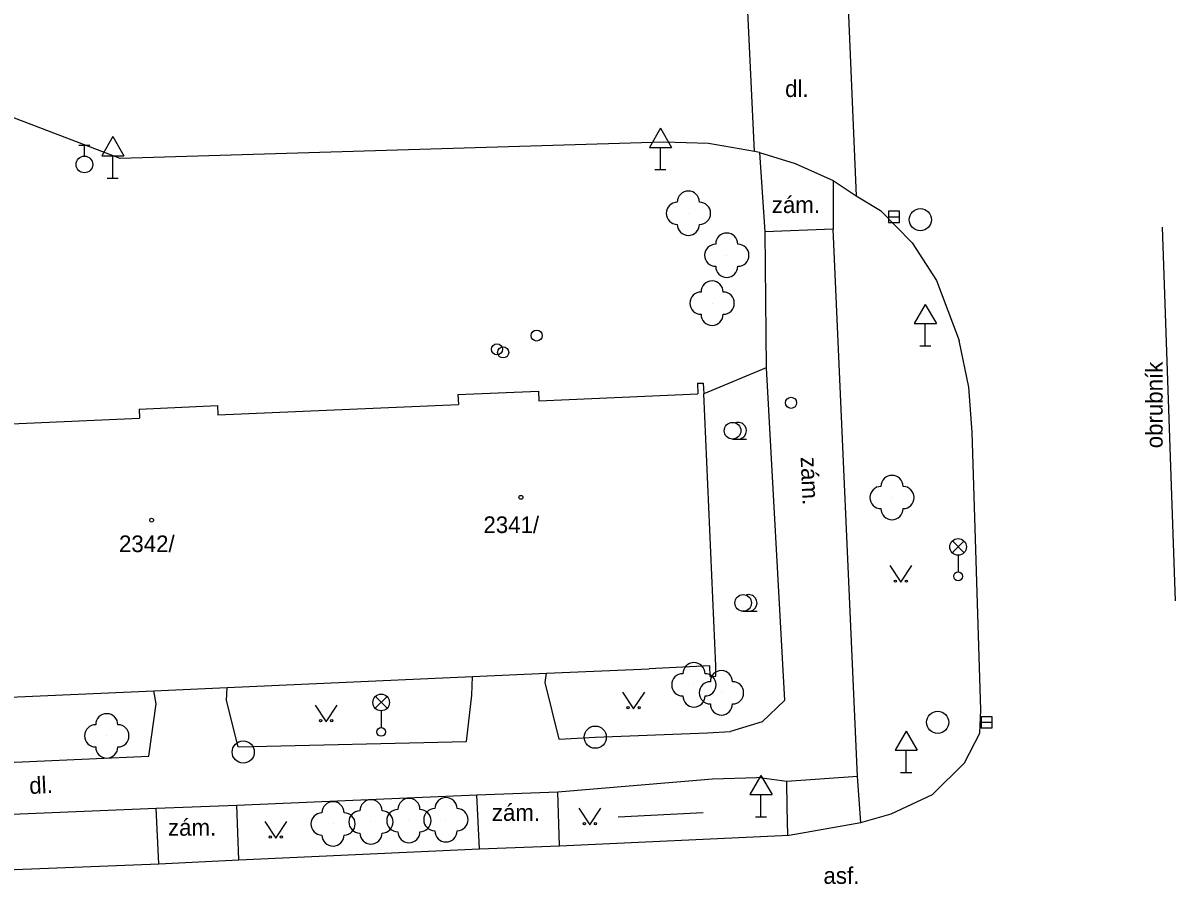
# Model space of a CAD drawing. Extents: x -737812 to -729375, y -1123000 to -1115500.
# Drawn here: x -736426.1 to -736374.5, y -1118552.5 to -1118513.7 of the extents above; entities that cross this region are included whole.
import ezdxf

# ---------------------------------------------------------------- set-up
doc = ezdxf.new("R2010")
doc.units = 0
for name, color, linetype in [('Doplněk polohopisu', 7, 'Continuous'), ('Doplňkové značky', 7, 'Continuous'), ('Hranice - ploty_ zdi', 7, 'Continuous'), ('Komunikace', 7, 'Continuous'), ('Pomocné popisy', 7, 'Continuous'), ('Popisy budov', 7, 'Continuous'), ('Povr_ zn_ inž_ sítí - el_', 7, 'Continuous'), ('Povr_ zn_ inž_ sítí - kan_', 7, 'Continuous'), ('Povr_ zn_ inž_ sítí - vod_', 7, 'Continuous'), ('Stavební objekty', 7, 'Continuous'), ('Zeleň', 7, 'Continuous'), ('Značky druhů budov', 7, 'Continuous'), ('Značky druhů pozemků', 7, 'Continuous'), ('Čísla popisná', 7, 'Continuous')]:
    doc.layers.add(name, color=color, linetype=linetype)

msp = doc.modelspace()

# ---------------------------------------------------------------- linework, layer by layer
at = {"layer": 'Doplněk polohopisu'}
for p, q in [((-736405.5, -1118550.91), (-736405.62, -1118548.48)), ((-736419.95, -1118551.58), (-736420.08, -1118549.08))]:
    msp.add_line(p, q, dxfattribs=at)
for points in [[(-736392.88, -1118519.53), (-736393.1, -1118519.49)], [(-736392.88, -1118519.53), (-736392.64, -1118523.1)], [(-736389.55, -1118520.8), (-736389.55, -1118522.99)], [(-736389.55, -1118522.99), (-736392.64, -1118523.1)], [(-736392.64, -1118523.1), (-736392.57, -1118529.24)], [(-736388.46, -1118547.65), (-736389.55, -1118522.99)], [(-736392.57, -1118529.24), (-736391.74, -1118544.23)], [(-736405.85, -1118543.99), (-736405.81, -1118543.15)], [(-736402.53, -1118543.42), (-736402.48, -1118543)], [(-736420.08, -1118544.37), (-736420.18, -1118543.79)], [(-736416.91, -1118544.22), (-736416.88, -1118543.64)], [(-736401.91, -1118545.97), (-736402.53, -1118543.42)], [(-736420.41, -1118546.74), (-736420.08, -1118544.37)], [(-736416.38, -1118546.32), (-736416.91, -1118544.22)], [(-736406.09, -1118546.08), (-736405.85, -1118543.99)], [(-736391.74, -1118544.23), (-736392.75, -1118545.19)], [(-736392.75, -1118545.19), (-736394.18, -1118545.63)], [(-736401.91, -1118545.97), (-736400.28, -1118545.88)], [(-736400.28, -1118545.88), (-736395.22, -1118545.68)], [(-736395.22, -1118545.68), (-736394.18, -1118545.63)], [(-736416.38, -1118546.32), (-736406.09, -1118546.08)], [(-736428.49, -1118547.09), (-736420.41, -1118546.74)], [(-736401.97, -1118548.34), (-736395, -1118547.76)], [(-736395, -1118547.76), (-736393, -1118547.7)], [(-736391.64, -1118547.88), (-736393, -1118547.7)], [(-736388.46, -1118547.65), (-736391.64, -1118547.88)], [(-736391.62, -1118549.03), (-736391.64, -1118547.88)], [(-736388.31, -1118549.72), (-736388.46, -1118547.65)], [(-736416.43, -1118548.94), (-736405.62, -1118548.48)], [(-736405.62, -1118548.48), (-736401.97, -1118548.34)], [(-736401.89, -1118550.78), (-736401.97, -1118548.34)], [(-736420.08, -1118549.08), (-736416.43, -1118548.94)], [(-736416.34, -1118551.41), (-736416.43, -1118548.94)], [(-736391.59, -1118550.31), (-736391.62, -1118549.03)], [(-736434.42, -1118549.66), (-736426.93, -1118549.36), (-736420.08, -1118549.08)]]:
    msp.add_lwpolyline(points, dxfattribs=at)
at = {"layer": 'Doplňkové značky'}
for p, q in [((-736397.34, -1118518.434), (-736397.84, -1118519.3)), ((-736397.34, -1118518.434), (-736396.84, -1118519.3)), ((-736422.03, -1118518.814), (-736422.53, -1118519.68)), ((-736422.03, -1118518.814), (-736421.53, -1118519.68)), ((-736397.84, -1118519.3), (-736396.84, -1118519.3)), ((-736397.34, -1118520.3), (-736397.34, -1118519.3)), ((-736422.53, -1118519.68), (-736421.53, -1118519.68)), ((-736422.03, -1118520.68), (-736422.03, -1118519.68)), ((-736422.28, -1118520.68), (-736421.78, -1118520.68)), ((-736397.59, -1118520.3), (-736397.09, -1118520.3)), ((-736385.4, -1118526.374), (-736385.9, -1118527.24)), ((-736385.4, -1118526.374), (-736384.9, -1118527.24)), ((-736385.9, -1118527.24), (-736384.9, -1118527.24)), ((-736385.4, -1118528.24), (-736385.4, -1118527.24)), ((-736385.65, -1118528.24), (-736385.15, -1118528.24)), ((-736386.26, -1118545.604), (-736386.76, -1118546.47)), ((-736386.26, -1118545.604), (-736385.76, -1118546.47)), ((-736386.76, -1118546.47), (-736385.76, -1118546.47)), ((-736386.26, -1118547.47), (-736386.26, -1118546.47)), ((-736386.51, -1118547.47), (-736386.01, -1118547.47)), ((-736392.81, -1118547.604), (-736393.31, -1118548.47)), ((-736392.81, -1118547.604), (-736392.31, -1118548.47)), ((-736393.31, -1118548.47), (-736392.31, -1118548.47)), ((-736392.81, -1118549.47), (-736392.81, -1118548.47)), ((-736393.06, -1118549.47), (-736392.56, -1118549.47))]:
    msp.add_line(p, q, dxfattribs=at)
at = {"layer": 'Hranice - ploty_ zdi'}
for points in [[(-736374.12, -1118539.73), (-736374.71, -1118522.89)], [(-736399.25, -1118549.47), (-736395.42, -1118549.27)]]:
    msp.add_lwpolyline(points, dxfattribs=at)
at = {"layer": 'Komunikace'}
for p, q in [((-736416.34, -1118551.41), (-736405.5, -1118550.91)), ((-736434.32, -1118552.17), (-736419.95, -1118551.58))]:
    msp.add_line(p, q, dxfattribs=at)
for points in [[(-736393.1, -1118519.49), (-736395.17, -1118519.13), (-736397.19, -1118519.07), (-736421.7, -1118519.8), (-736445.24, -1118510.8)], [(-736388.95, -1118511.23), (-736388.51, -1118521.48)], [(-736393.1, -1118519.49), (-736393.41, -1118512.86)], [(-736392.88, -1118519.53), (-736391.26, -1118520.02), (-736389.55, -1118520.8)], [(-736389.55, -1118520.8), (-736388.51, -1118521.48), (-736387.42, -1118522.15), (-736385.99, -1118523.6), (-736384.9, -1118525.3), (-736383.87, -1118528)], [(-736382.89, -1118544.66), (-736383.28, -1118532.14), (-736383.43, -1118530.11), (-736383.87, -1118528)], [(-736388.31, -1118549.72), (-736386.94, -1118549.34), (-736385.08, -1118548.46), (-736383.63, -1118547.03), (-736382.94, -1118545.7), (-736382.89, -1118544.66)], [(-736391.53, -1118550.3), (-736388.31, -1118549.72)], [(-736401.89, -1118550.78), (-736391.53, -1118550.3)], [(-736405.5, -1118550.91), (-736401.89, -1118550.78)], [(-736419.95, -1118551.58), (-736416.34, -1118551.41)]]:
    msp.add_lwpolyline(points, dxfattribs=at)
at = {"layer": 'Povr_ zn_ inž_ sítí - el_'}
for p, q in [((-736384.184, -1118537.568), (-736383.656, -1118537.04)), ((-736383.648, -1118537.565), (-736384.176, -1118537.036)), ((-736383.92, -1118537.68), (-736383.92, -1118538.43)), ((-736410.194, -1118544.578), (-736409.666, -1118544.05)), ((-736409.658, -1118544.575), (-736410.186, -1118544.046)), ((-736409.93, -1118544.69), (-736409.93, -1118545.44))]:
    msp.add_line(p, q, dxfattribs=at)
for centre, radius in [((-736383.92, -1118537.305), 0.375), ((-736383.92, -1118538.63), 0.2), ((-736409.93, -1118544.315), 0.375), ((-736409.93, -1118545.64), 0.2)]:
    msp.add_circle(centre, radius, dxfattribs=at)
at = {"layer": 'Povr_ zn_ inž_ sítí - kan_'}
for p, q in [((-736387.06, -1118522.43), (-736386.56, -1118522.43)), ((-736382.88, -1118545.21), (-736382.38, -1118545.21))]:
    msp.add_line(p, q, dxfattribs=at)
for points in [[(-736387.06, -1118522.681), (-736386.56, -1118522.681), (-736386.56, -1118522.18), (-736387.06, -1118522.18)], [(-736382.88, -1118545.461), (-736382.38, -1118545.461), (-736382.38, -1118544.96), (-736382.88, -1118544.96)]]:
    msp.add_lwpolyline(points, close=True, dxfattribs=at)
for centre in [(-736385.62, -1118522.56), (-736384.84, -1118545.21), (-736400.28, -1118545.88), (-736416.15, -1118546.55)]:
    msp.add_circle(centre, 0.5, dxfattribs=at)
at = {"layer": 'Povr_ zn_ inž_ sítí - vod_'}
for p, q in [((-736423.56, -1118519.195), (-736423.06, -1118519.195)), ((-736423.31, -1118519.695), (-736423.31, -1118519.195))]:
    msp.add_line(p, q, dxfattribs=at)
for centre, radius in [((-736423.31, -1118520.07), 0.375), ((-736402.92, -1118527.78), 0.25), ((-736404.71, -1118528.4), 0.25), ((-736404.43, -1118528.54), 0.25), ((-736391.45, -1118530.81), 0.25)]:
    msp.add_circle(centre, radius, dxfattribs=at)
at = {"layer": 'Stavební objekty'}
for points in [[(-736395.67, -1118529.93), (-736395.41, -1118529.92)], [(-736395.67, -1118529.93), (-736395.66, -1118530.41)], [(-736395.41, -1118529.92), (-736395.38, -1118530.4)], [(-736406.47, -1118530.43), (-736402.84, -1118530.28)], [(-736406.47, -1118530.43), (-736406.45, -1118530.88)], [(-736402.84, -1118530.28), (-736402.82, -1118530.72)], [(-736402.82, -1118530.72), (-736395.66, -1118530.41)], [(-736394.85, -1118542.67), (-736395.38, -1118530.4)], [(-736420.84, -1118531.09), (-736417.31, -1118530.93)], [(-736417.31, -1118530.93), (-736417.29, -1118531.36)], [(-736417.29, -1118531.36), (-736406.45, -1118530.88)], [(-736435.1, -1118532.14), (-736420.82, -1118531.51)], [(-736420.84, -1118531.09), (-736420.82, -1118531.51)], [(-736459.93, -1118545.55), (-736452.54, -1118545.21), (-736449.3, -1118545.08), (-736438.16, -1118544.59), (-736434.88, -1118544.44), (-736420.18, -1118543.79), (-736416.88, -1118543.64), (-736405.81, -1118543.15), (-736402.48, -1118543), (-736397.85, -1118542.8)], [(-736395.11, -1118542.67), (-736397.85, -1118542.8)], [(-736395.1, -1118543.14), (-736395.11, -1118542.67)], [(-736394.85, -1118543.13), (-736394.85, -1118542.67)], [(-736395.1, -1118543.14), (-736394.85, -1118543.13)]]:
    msp.add_lwpolyline(points, dxfattribs=at)
at = {"layer": 'Zeleň'}
msp.add_lwpolyline([(-736392.57, -1118529.24), (-736395.38, -1118530.4)], dxfattribs=at)
for centre in [(-736396.08, -1118522.27), (-736394.35, -1118524.16), (-736395.01, -1118526.32), (-736386.9, -1118535.08), (-736395.83, -1118543.52), (-736394.59, -1118543.88), (-736422.3, -1118545.82), (-736412.1, -1118549.79), (-736410.39, -1118549.7), (-736408.68, -1118549.64), (-736407.01, -1118549.6)]:
    msp.add_circle(centre, 0.0005, dxfattribs=at)
for centre, start, end in [((-736396.08, -1118521.77), 360, 180), ((-736396.58, -1118522.27), 90, 270), ((-736395.58, -1118522.27), 270, 90), ((-736396.08, -1118522.77), 180, 360), ((-736394.35, -1118523.66), 360, 180), ((-736394.85, -1118524.16), 90, 270), ((-736393.85, -1118524.16), 270, 90), ((-736394.35, -1118524.66), 180, 360), ((-736395.01, -1118525.82), 360, 180), ((-736395.51, -1118526.32), 90, 270), ((-736394.51, -1118526.32), 270, 90), ((-736395.01, -1118526.82), 180, 360), ((-736386.9, -1118534.58), 360, 180), ((-736387.4, -1118535.08), 90, 270), ((-736386.4, -1118535.08), 270, 90), ((-736386.9, -1118535.58), 180, 360), ((-736395.83, -1118543.02), 360, 180), ((-736394.59, -1118543.38), 360, 180), ((-736396.33, -1118543.52), 90, 270), ((-736395.09, -1118543.88), 90, 270), ((-736395.33, -1118543.52), 270, 90), ((-736394.09, -1118543.88), 270, 90), ((-736395.83, -1118544.02), 180, 360), ((-736394.59, -1118544.38), 180, 360), ((-736422.3, -1118545.32), 360, 180), ((-736422.8, -1118545.82), 90, 270), ((-736421.8, -1118545.82), 270, 90), ((-736422.3, -1118546.32), 180, 360), ((-736412.1, -1118549.29), 360, 180), ((-736410.39, -1118549.2), 360, 180), ((-736408.68, -1118549.14), 360, 180), ((-736407.01, -1118549.1), 360, 180), ((-736412.6, -1118549.79), 90, 270), ((-736411.6, -1118549.79), 270, 90), ((-736410.89, -1118549.7), 90, 270), ((-736409.89, -1118549.7), 270, 90), ((-736409.18, -1118549.64), 90, 270), ((-736408.18, -1118549.64), 270, 90), ((-736407.51, -1118549.6), 90, 270), ((-736406.51, -1118549.6), 270, 90), ((-736407.01, -1118550.1), 180, 360), ((-736412.1, -1118550.29), 180, 360), ((-736410.39, -1118550.2), 180, 360), ((-736408.68, -1118550.14), 180, 360)]:
    msp.add_arc(centre, 0.5, start, end, dxfattribs=at)
at = {"layer": 'Značky druhů budov'}
for centre in [(-736403.63, -1118535.07), (-736420.279, -1118536.1)]:
    msp.add_circle(centre, 0.0875, dxfattribs=at)
at = {"layer": 'Značky druhů pozemků'}
for p, q in [((-736394.09, -1118532.445), (-736393.465, -1118532.445)), ((-736393.61, -1118540.205), (-736392.985, -1118540.205))]:
    msp.add_line(p, q, dxfattribs=at)
for points in [[(-736387, -1118538.15), (-736386.5, -1118538.9), (-736386, -1118538.15)], [(-736399.05, -1118543.85), (-736398.55, -1118544.6), (-736398.05, -1118543.85)], [(-736412.91, -1118544.44), (-736412.41, -1118545.19), (-736411.91, -1118544.44)], [(-736401.02, -1118549.08), (-736400.52, -1118549.83), (-736400.02, -1118549.08)], [(-736415.18, -1118549.68), (-736414.68, -1118550.43), (-736414.18, -1118549.68)]]:
    msp.add_lwpolyline(points, dxfattribs=at)
for centre, radius in [((-736394.09, -1118532.07), 0.375), ((-736386.75, -1118538.85), 0.05), ((-736386.25, -1118538.85), 0.05), ((-736393.61, -1118539.83), 0.375), ((-736398.8, -1118544.55), 0.05), ((-736398.3, -1118544.55), 0.05), ((-736412.66, -1118545.14), 0.05), ((-736412.16, -1118545.14), 0.05), ((-736400.77, -1118549.78), 0.05), ((-736400.27, -1118549.78), 0.05), ((-736414.93, -1118550.38), 0.05), ((-736414.43, -1118550.38), 0.05)]:
    msp.add_circle(centre, radius, dxfattribs=at)
for centre in [(-736393.84, -1118532.07), (-736393.36, -1118539.83)]:
    msp.add_arc(centre, 0.375, 249.4944, 109.0474, dxfattribs=at)

# ---------------------------------------------------------------- texts
at = {"layer": 'Pomocné popisy'}
for s, p in [('dl.', (-736391.72, -1118517.03)), ('zám.', (-736392.32, -1118522.26)), ('zám.', (-736404.94, -1118549.65)), ('zám.', (-736419.54, -1118550.32)), ('asf.', (-736389.99, -1118552.49))]:
    msp.add_text(s, height=0.75, dxfattribs=at).set_placement(p)
for s, rotation, p in [('obrubník', 90, (-736374.7, -1118532.86)), ('dl.', 2.7058, (-736425.78, -1118548.44))]:
    msp.add_text(s, height=0.75, rotation=rotation, dxfattribs=at).set_placement(p)
at = {"layer": 'Popisy budov'}
msp.add_text('zám.', height=0.75, rotation=272.4156, dxfattribs=at).set_placement((-736391.02, -1118533.26))
at = {"layer": 'Čísla popisná'}
for s, p in [('2341/', (-736405.32, -1118536.68)), ('2342/', (-736421.75, -1118537.54))]:
    msp.add_text(s, height=0.75, dxfattribs=at).set_placement(p)

doc.saveas('drawing.dxf')
